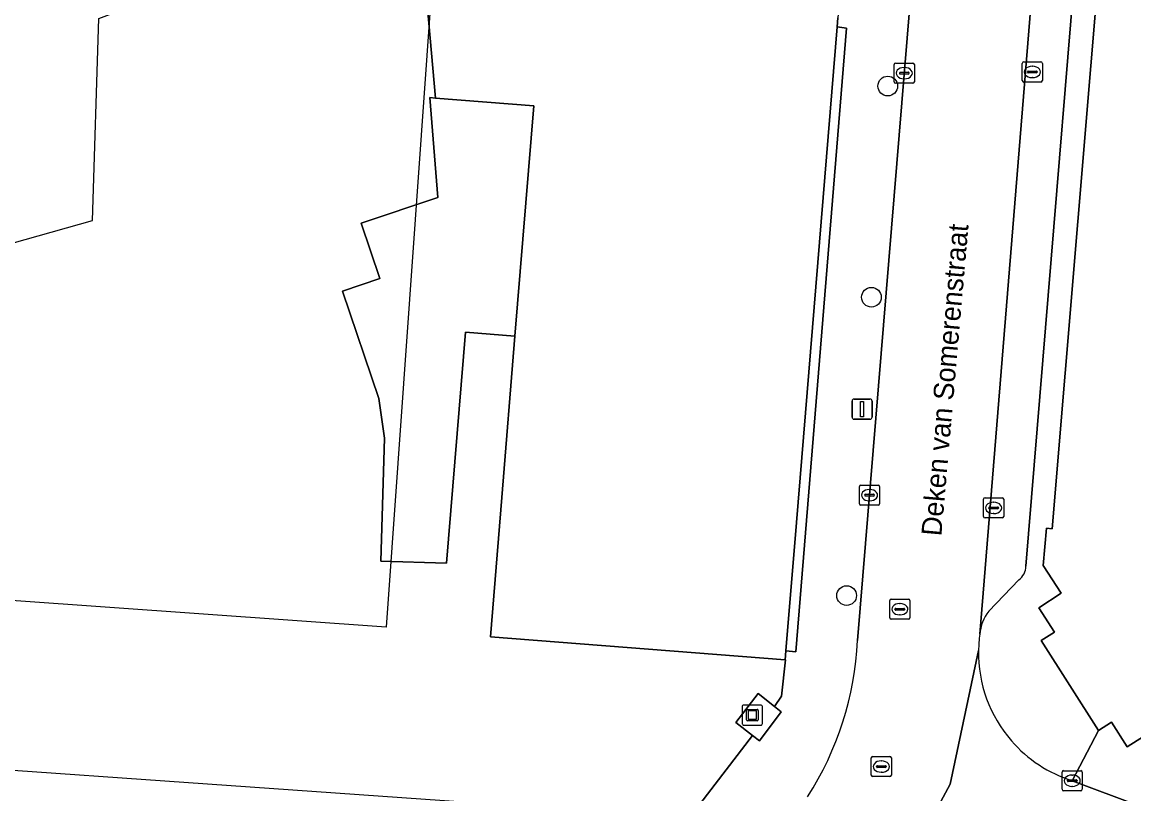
# Model space of a CAD drawing. Extents: x 160663 to 161506, y 382245 to 383291.
# Drawn here: x 161103.1 to 161158.3, y 382875.8 to 382914.1 of the extents above; entities that cross this region are included whole.
import ezdxf

# ---------------------------------------------------------------- set-up
doc = ezdxf.new("R2010")
doc.units = 0
for name, color, linetype in [('IMGEO_Boom', 7, 'Continuous'), ('IMGEO_Erf', 7, 'Continuous'), ('IMGEO_Grasland_overig', 7, 'Continuous'), ('IMGEO_Kolk', 7, 'Continuous'), ('IMGEO_Kunstobject', 7, 'Continuous'), ('IMGEO_Lichtmast', 7, 'Continuous'), ('IMGEO_Openbare_ruimte_label', 7, 'Continuous'), ('IMGEO_Pand', 7, 'Continuous'), ('IMGEO_Pand_vergunning_verleend', 7, 'Continuous'), ('IMGEO_Parkeervlak_open', 7, 'Continuous'), ('IMGEO_Rijbaan_lokaal_open', 7, 'Continuous'), ('IMGEO_Rioolput', 7, 'Continuous'), ('IMGEO_Terreindeel_gesloten', 7, 'Continuous'), ('IMGEO_Voetpad_open', 7, 'Continuous')]:
    doc.layers.add(name, color=color, linetype=linetype)

msp = doc.modelspace()

# ---------------------------------------------------------------- linework, layer by layer
at = {"layer": 'IMGEO_Boom'}
for centre in [(161146.079, 382910.916), (161145.266, 382900.43), (161144.036, 382885.615)]:
    msp.add_circle(centre, 0.489, dxfattribs=at)
at = {"layer": 'IMGEO_Erf'}
msp.add_lwpolyline([(161136.742, 382875.246), (161139.357, 382878.667), (161138.527, 382879.307), (161139.636, 382880.747), (161140.449, 382880.099), (161140.806, 382880.615), (161140.996, 382882.421), (161140.981, 382882.422), (161126.34, 382883.563), (161126.906, 382890.49), (161127.561, 382898.494), (161125.111, 382898.697), (161124.16, 382887.217), (161120.893, 382887.323), (161121.088, 382893.427), (161120.796, 382895.401), (161118.992, 382900.732), (161120.857, 382901.363), (161119.93, 382904.104), (161123.724, 382905.387), (161123.332, 382910.343), (161123.613, 382910.32), (161122.092, 382927.458)], dxfattribs=at)
at = {"layer": 'IMGEO_Grasland_overig'}
msp.add_lwpolyline([(161128.496, 382909.929), (161123.613, 382910.32), (161123.332, 382910.343), (161123.724, 382905.387), (161119.93, 382904.104), (161120.857, 382901.363), (161118.992, 382900.732), (161120.796, 382895.401), (161121.088, 382893.427), (161120.893, 382887.323), (161124.16, 382887.217), (161125.111, 382898.697), (161127.561, 382898.494)], close=True, dxfattribs=at)
at = {"layer": 'IMGEO_Kolk'}
for p, q in [((161146.473, 382912.058), (161147.325, 382912.058)), ((161152.833, 382912.118), (161153.685, 382912.118)), ((161146.398, 382911.132), (161146.398, 382911.984)), ((161146.657, 382911.552), (161146.657, 382911.564)), ((161147.095, 382911.515), (161146.697, 382911.515)), ((161146.7, 382911.601), (161147.098, 382911.601)), ((161146.886, 382911.838), (161146.911, 382911.838)), ((161147.141, 382911.564), (161147.141, 382911.552)), ((161147.399, 382911.984), (161147.399, 382911.132)), ((161152.758, 382911.192), (161152.758, 382912.044)), ((161153.017, 382911.612), (161153.017, 382911.624)), ((161153.455, 382911.575), (161153.057, 382911.575)), ((161153.06, 382911.661), (161153.458, 382911.661)), ((161153.246, 382911.898), (161153.271, 382911.898)), ((161153.501, 382911.624), (161153.501, 382911.612)), ((161153.759, 382912.044), (161153.759, 382911.192)), ((161147.325, 382911.058), (161146.473, 382911.058)), ((161146.909, 382911.278), (161146.884, 382911.278)), ((161153.685, 382911.118), (161152.833, 382911.118)), ((161153.269, 382911.338), (161153.244, 382911.338)), ((161144.747, 382891.1), (161145.599, 382891.1)), ((161144.672, 382890.174), (161144.672, 382891.026)), ((161144.931, 382890.594), (161144.931, 382890.606)), ((161145.369, 382890.557), (161144.971, 382890.557)), ((161144.974, 382890.643), (161145.372, 382890.643)), ((161145.16, 382890.88), (161145.185, 382890.88)), ((161145.415, 382890.606), (161145.415, 382890.594)), ((161145.673, 382891.026), (161145.673, 382890.174)), ((161145.599, 382890.1), (161144.747, 382890.1)), ((161145.183, 382890.32), (161145.158, 382890.32)), ((161150.835, 382889.541), (161150.835, 382890.393)), ((161150.91, 382890.467), (161151.762, 382890.467)), ((161151.094, 382889.961), (161151.094, 382889.973)), ((161151.137, 382890.01), (161151.535, 382890.01)), ((161151.323, 382890.247), (161151.348, 382890.247)), ((161151.578, 382889.973), (161151.578, 382889.961)), ((161151.836, 382890.393), (161151.836, 382889.541)), ((161151.762, 382889.467), (161150.91, 382889.467)), ((161151.532, 382889.924), (161151.134, 382889.924)), ((161151.346, 382889.687), (161151.321, 382889.687)), ((161154.738, 382875.991), (161154.738, 382876.843)), ((161154.813, 382876.917), (161155.665, 382876.917)), ((161155.739, 382876.843), (161155.739, 382875.991)), ((161154.997, 382876.411), (161154.997, 382876.423)), ((161155.435, 382876.374), (161155.037, 382876.374)), ((161155.04, 382876.46), (161155.438, 382876.46)), ((161155.226, 382876.697), (161155.251, 382876.697)), ((161155.481, 382876.423), (161155.481, 382876.411)), ((161155.665, 382875.917), (161154.813, 382875.917)), ((161155.249, 382876.137), (161155.224, 382876.137))]:
    msp.add_line(p, q, dxfattribs=at)
for points in [[(161146.473, 382912.058), (161147.325, 382912.058)], [(161152.833, 382912.118), (161153.685, 382912.118)], [(161146.398, 382911.132), (161146.398, 382911.984)], [(161147.399, 382911.984), (161147.399, 382911.132)], [(161152.758, 382911.192), (161152.758, 382912.044)], [(161153.759, 382912.044), (161153.759, 382911.192)], [(161147.325, 382911.058), (161146.473, 382911.058)], [(161153.685, 382911.118), (161152.833, 382911.118)], [(161144.747, 382891.1), (161145.599, 382891.1)], [(161144.672, 382890.174), (161144.672, 382891.026)], [(161145.673, 382891.026), (161145.673, 382890.174)], [(161145.599, 382890.1), (161144.747, 382890.1)], [(161150.835, 382889.541), (161150.835, 382890.393)], [(161150.91, 382890.467), (161151.762, 382890.467)], [(161151.836, 382890.393), (161151.836, 382889.541)], [(161151.762, 382889.467), (161150.91, 382889.467)], [(161154.738, 382875.991), (161154.738, 382876.843)], [(161154.813, 382876.917), (161155.665, 382876.917)], [(161155.739, 382876.843), (161155.739, 382875.991)], [(161155.665, 382875.917), (161154.813, 382875.917)]]:
    msp.add_lwpolyline(points, dxfattribs=at)
for centre, radius, start, end in [((161146.475, 382911.982), 0.0765, 91.552, 178.448), ((161146.475, 382911.982), 0.0765, 91.552, 178.448), ((161147.323, 382911.982), 0.0765, 1.552, 88.448), ((161147.323, 382911.982), 0.0765, 1.552, 88.448), ((161152.835, 382912.042), 0.0765, 91.552, 178.448), ((161152.835, 382912.042), 0.0765, 91.552, 178.448), ((161153.683, 382912.042), 0.0765, 1.552, 88.448), ((161153.683, 382912.042), 0.0765, 1.552, 88.448), ((161146.697, 382911.561), 0.0403, 85.8775, 175.7526), ((161146.694, 382911.551), 0.0366, 178.938, 274.7102), ((161147.098, 382911.558), 0.043, 264.8664, 352.4533), ((161147.102, 382911.563), 0.0386, 1.7309, 96.639), ((161153.057, 382911.621), 0.0403, 85.8775, 175.7526), ((161153.054, 382911.611), 0.0366, 178.938, 274.7102), ((161153.458, 382911.618), 0.043, 264.8664, 352.4533), ((161153.462, 382911.623), 0.0386, 1.7309, 96.639), ((161146.475, 382911.134), 0.0765, 181.552, 268.448), ((161146.475, 382911.134), 0.0765, 181.552, 268.448), ((161147.323, 382911.134), 0.0765, 271.552, 358.448), ((161147.323, 382911.134), 0.0765, 271.552, 358.448), ((161152.835, 382911.194), 0.0765, 181.552, 268.448), ((161152.835, 382911.194), 0.0765, 181.552, 268.448), ((161153.683, 382911.194), 0.0765, 271.552, 358.448), ((161153.683, 382911.194), 0.0765, 271.552, 358.448), ((161144.749, 382891.024), 0.0765, 91.552, 178.448), ((161144.749, 382891.024), 0.0765, 91.552, 178.448), ((161145.597, 382891.024), 0.0765, 1.552, 88.448), ((161145.597, 382891.024), 0.0765, 1.552, 88.448), ((161144.971, 382890.603), 0.0403, 85.8775, 175.7526), ((161144.968, 382890.593), 0.0366, 178.938, 274.7102), ((161145.372, 382890.6), 0.043, 264.8664, 352.4533), ((161145.376, 382890.605), 0.0386, 1.7309, 96.639), ((161144.749, 382890.176), 0.0765, 181.552, 268.448), ((161144.749, 382890.176), 0.0765, 181.552, 268.448), ((161145.597, 382890.176), 0.0765, 271.552, 358.448), ((161145.597, 382890.176), 0.0765, 271.552, 358.448), ((161150.912, 382890.391), 0.0765, 91.552, 178.448), ((161150.912, 382890.391), 0.0765, 91.552, 178.448), ((161151.134, 382889.97), 0.0403, 85.8775, 175.7526), ((161151.539, 382889.972), 0.0386, 1.7309, 96.639), ((161151.76, 382890.391), 0.0765, 1.552, 88.448), ((161151.76, 382890.391), 0.0765, 1.552, 88.448), ((161150.912, 382889.543), 0.0765, 181.552, 268.448), ((161150.912, 382889.543), 0.0765, 181.552, 268.448), ((161151.131, 382889.96), 0.0366, 178.938, 274.7102), ((161151.535, 382889.967), 0.043, 264.8664, 352.4533), ((161151.76, 382889.543), 0.0765, 271.552, 358.448), ((161151.76, 382889.543), 0.0765, 271.552, 358.448), ((161154.815, 382876.841), 0.0765, 91.552, 178.448), ((161154.815, 382876.841), 0.0765, 91.552, 178.448), ((161155.663, 382876.841), 0.0765, 1.552, 88.448), ((161155.663, 382876.841), 0.0765, 1.552, 88.448), ((161155.037, 382876.42), 0.0403, 85.8775, 175.7526), ((161155.034, 382876.41), 0.0366, 178.938, 274.7102), ((161155.438, 382876.417), 0.043, 264.8664, 352.4533), ((161155.442, 382876.422), 0.0386, 1.7309, 96.639), ((161154.815, 382875.993), 0.0765, 181.552, 268.448), ((161154.815, 382875.993), 0.0765, 181.552, 268.448), ((161155.663, 382875.993), 0.0765, 271.552, 358.448), ((161155.663, 382875.993), 0.0765, 271.552, 358.448)]:
    msp.add_arc(centre, radius, start, end, dxfattribs=at)
for centre, major_axis, ratio, start_param, end_param in [((161146.885, 382911.558), (-0.387, 0.002), 0.722429, 4.712389, 7.853982), ((161146.91, 382911.558), (-0.39, 0.002), 0.717154, 1.570796, 4.712389), ((161153.245, 382911.618), (-0.387, 0.002), 0.722429, 4.712389, 7.853982), ((161153.27, 382911.618), (-0.39, 0.002), 0.717154, 1.570796, 4.712389), ((161145.159, 382890.6), (-0.387, 0.002), 0.722429, 4.712389, 7.853982), ((161145.184, 382890.6), (-0.39, 0.002), 0.717154, 1.570796, 4.712389), ((161151.322, 382889.967), (-0.387, 0.002), 0.722429, 4.712389, 7.853982), ((161151.347, 382889.967), (-0.39, 0.002), 0.717154, 1.570796, 4.712389), ((161155.225, 382876.417), (-0.387, 0.002), 0.722429, 4.712389, 7.853982), ((161155.25, 382876.417), (-0.39, 0.002), 0.717154, 1.570796, 4.712389)]:
    msp.add_ellipse(centre, major_axis=major_axis, ratio=ratio, start_param=start_param, end_param=end_param, dxfattribs=at)
at = {"layer": 'IMGEO_Kunstobject'}
for p, q in [((161138.851, 382880.091), (161138.851, 382879.25)), ((161138.851, 382880.091), (161138.851, 382879.25)), ((161139.767, 382880.175), (161138.926, 382880.175)), ((161139.767, 382880.175), (161138.926, 382880.175)), ((161139.851, 382879.259), (161139.851, 382880.1)), ((161139.851, 382879.259), (161139.851, 382880.1)), ((161139.065, 382879.439), (161139.065, 382879.913)), ((161139.115, 382879.963), (161139.589, 382879.963)), ((161139.145, 382879.863), (161139.145, 382879.489)), ((161139.539, 382879.883), (161139.165, 382879.883)), ((161139.559, 382879.489), (161139.559, 382879.863)), ((161139.639, 382879.913), (161139.639, 382879.439)), ((161138.935, 382879.175), (161139.776, 382879.175)), ((161138.935, 382879.175), (161139.776, 382879.175)), ((161139.589, 382879.389), (161139.115, 382879.389)), ((161139.165, 382879.469), (161139.539, 382879.469))]:
    msp.add_line(p, q, dxfattribs=at)
for centre, radius, start, end in [((161138.929, 382880.097), 0.0779, 92.4484, 184.2845), ((161138.929, 382880.097), 0.0779, 92.4484, 184.2845), ((161139.773, 382880.097), 0.0779, 2.4484, 94.2845), ((161139.773, 382880.097), 0.0779, 2.4484, 94.2845), ((161139.115, 382879.913), 0.05, 90, 180), ((161139.165, 382879.863), 0.02, 90, 180), ((161139.165, 382879.489), 0.02, 180, 270), ((161139.539, 382879.863), 0.02, 360, 90), ((161139.539, 382879.489), 0.02, 270, 0), ((161139.589, 382879.913), 0.05, 360, 90), ((161138.929, 382879.253), 0.0779, 182.4484, 274.2845), ((161138.929, 382879.253), 0.0779, 182.4484, 274.2845), ((161139.115, 382879.439), 0.05, 180, 270), ((161139.589, 382879.439), 0.05, 270, 0), ((161139.773, 382879.253), 0.0779, 272.4484, 4.2845), ((161139.773, 382879.253), 0.0779, 272.4484, 4.2845)]:
    msp.add_arc(centre, radius, start, end, dxfattribs=at)
at = {"layer": 'IMGEO_Lichtmast'}
for p, q in [((161144.306, 382894.472), (161144.306, 382895.272)), ((161144.306, 382895.272), (161144.306, 382894.472)), ((161144.406, 382895.372), (161145.196, 382895.372)), ((161145.196, 382895.372), (161144.406, 382895.372)), ((161145.296, 382895.272), (161145.296, 382894.472)), ((161145.296, 382894.472), (161145.296, 382895.272)), ((161145.196, 382894.372), (161144.406, 382894.372)), ((161144.406, 382894.372), (161145.196, 382894.372))]:
    msp.add_line(p, q, dxfattribs=at)
msp.add_lwpolyline([(161144.726, 382895.247), (161144.876, 382895.247), (161144.876, 382894.497), (161144.726, 382894.497), (161144.726, 382895.247)], dxfattribs=at)
for centre, start, end in [((161144.406, 382895.272), 90, 180), ((161144.406, 382895.272), 90, 180), ((161145.196, 382895.272), 0, 90), ((161145.196, 382895.272), 360, 90), ((161144.406, 382894.472), 180, 270), ((161144.406, 382894.472), 180, 270), ((161145.196, 382894.472), 270, 0), ((161145.196, 382894.472), 270, 0)]:
    msp.add_arc(centre, 0.1, start, end, dxfattribs=at)
at = {"layer": 'IMGEO_Pand'}
for points in [[(161158.706, 382942.472), (161154.24, 382888.931), (161153.961, 382888.956), (161153.791, 382887.103), (161154.696, 382885.725), (161153.579, 382885.003), (161154.356, 382883.802), (161153.695, 382883.381), (161156.544, 382878.905), (161157.194, 382879.319), (161157.976, 382878.107), (161159.091, 382878.805)], [(161122.092, 382927.458), (161123.613, 382910.32), (161128.496, 382909.929), (161127.561, 382898.494), (161126.906, 382890.49), (161126.34, 382883.563), (161140.981, 382882.422), (161141.018, 382882.863), (161141.542, 382889.244), (161143.563, 382913.86), (161143.599, 382914.302)]]:
    msp.add_lwpolyline(points, dxfattribs=at)
at = {"layer": 'IMGEO_Pand_vergunning_verleend'}
for points in [[(161079.505, 382887.005), (161089.074, 382899.3), (161106.587, 382904.245), (161106.898, 382914.268), (161123.765, 382920.591), (161121.167, 382884.044)], [(161056.082, 382855.064), (161060.29, 382860.428), (161074.85, 382878.894), (161137.947, 382874.451), (161146.752, 382866.872), (161124.102, 382803.494), (161122.529, 382800.578), (161111.719, 382780.544), (161105.267, 382769.061), (161092.363, 382746.932), (161075.369, 382777.41), (161071.58, 382785.44), (161085.588, 382803.94), (161084.359, 382804.87), (161070.671, 382815.235), (161068.803, 382816.304), (161083.669, 382834.92)]]:
    msp.add_lwpolyline(points, close=True, dxfattribs=at)
at = {"layer": 'IMGEO_Parkeervlak_open'}
for points in [[(161154.879, 382932.723), (161153.976, 382924.691), (161150.65, 382883.694)], [(161152.939, 382887.079), (161156.564, 382931.029)], [(161151.092, 382884.839), (161152.587, 382886.389)]]:
    msp.add_lwpolyline(points, dxfattribs=at)
for centre, radius, start, end in [((161152.068, 382887.089), 0.872, 306.5873, 359.3563), ((161152.852, 382883.502), 2.21, 142.7708, 175.0134)]:
    msp.add_arc(centre, radius, start, end, dxfattribs=at)
at = {"layer": 'IMGEO_Rijbaan_lokaal_open'}
for points in [[(161150.65, 382883.694), (161153.976, 382924.691), (161154.879, 382932.723)], [(161148.476, 382930.729), (161148.387, 382929.642), (161147.822, 382922.75), (161144.568, 382883.376)], [(161150.587, 382882.883), (161149.184, 382876.244), (161146.926, 382872.051)], [(161146.926, 382872.051), (161149.184, 382876.244), (161150.587, 382882.883)], [(161151.287, 382872.675), (161152.756, 382872.139), (161160.162, 382869.37), (161165.985, 382867.194), (161183.95, 382860.495), (161190.071, 382858.208), (161196.311, 382855.883), (161198.012, 382860.405), (161190.717, 382863.193), (161184.378, 382865.555), (161176.049, 382868.656), (161155.239, 382876.417)]]:
    msp.add_lwpolyline(points, dxfattribs=at)
for centre, radius, start, end in [((161128.941, 382884.088), 15.643, 327.239, 357.3918), ((161157.209, 382882.777), 6.623, 172.037, 179.0791), ((161157.252, 382882.772), 6.666, 179.0436, 220.9575), ((161157.251, 382882.771), 6.665, 220.9571, 252.4277)]:
    msp.add_arc(centre, radius, start, end, dxfattribs=at)
at = {"layer": 'IMGEO_Rioolput'}
for p, q in [((161146.178, 382884.509), (161146.178, 382885.361)), ((161146.253, 382885.435), (161147.105, 382885.435)), ((161146.666, 382885.215), (161146.691, 382885.215)), ((161147.179, 382885.361), (161147.179, 382884.509)), ((161146.437, 382884.929), (161146.437, 382884.941)), ((161146.875, 382884.892), (161146.477, 382884.892)), ((161146.48, 382884.978), (161146.878, 382884.978)), ((161146.689, 382884.655), (161146.664, 382884.655)), ((161146.921, 382884.941), (161146.921, 382884.929)), ((161147.105, 382884.435), (161146.253, 382884.435)), ((161145.259, 382876.695), (161145.259, 382877.547)), ((161145.334, 382877.621), (161146.186, 382877.621)), ((161145.747, 382877.401), (161145.772, 382877.401)), ((161146.26, 382877.547), (161146.26, 382876.695)), ((161145.518, 382877.115), (161145.518, 382877.127)), ((161145.956, 382877.078), (161145.558, 382877.078)), ((161145.561, 382877.164), (161145.959, 382877.164)), ((161145.77, 382876.841), (161145.745, 382876.841)), ((161146.002, 382877.127), (161146.002, 382877.115)), ((161146.186, 382876.621), (161145.334, 382876.621))]:
    msp.add_line(p, q, dxfattribs=at)
for points in [[(161146.178, 382884.509), (161146.178, 382885.361)], [(161146.253, 382885.435), (161147.105, 382885.435)], [(161147.179, 382885.361), (161147.179, 382884.509)], [(161147.105, 382884.435), (161146.253, 382884.435)], [(161145.259, 382876.695), (161145.259, 382877.547)], [(161145.334, 382877.621), (161146.186, 382877.621)], [(161146.26, 382877.547), (161146.26, 382876.695)], [(161146.186, 382876.621), (161145.334, 382876.621)]]:
    msp.add_lwpolyline(points, dxfattribs=at)
for centre, radius, start, end in [((161146.255, 382885.359), 0.0765, 91.552, 178.448), ((161146.255, 382885.359), 0.0765, 91.552, 178.448), ((161147.103, 382885.359), 0.0765, 1.552, 88.448), ((161147.103, 382885.359), 0.0765, 1.552, 88.448), ((161146.255, 382884.511), 0.0765, 181.552, 268.448), ((161146.255, 382884.511), 0.0765, 181.552, 268.448), ((161146.477, 382884.938), 0.0403, 85.8775, 175.7526), ((161146.474, 382884.928), 0.0366, 178.938, 274.7102), ((161146.878, 382884.935), 0.043, 264.8664, 352.4533), ((161146.882, 382884.94), 0.0386, 1.7309, 96.639), ((161147.103, 382884.511), 0.0765, 271.552, 358.448), ((161147.103, 382884.511), 0.0765, 271.552, 358.448), ((161145.336, 382877.545), 0.0765, 91.552, 178.448), ((161145.336, 382877.545), 0.0765, 91.552, 178.448), ((161146.184, 382877.545), 0.0765, 1.552, 88.448), ((161146.184, 382877.545), 0.0765, 1.552, 88.448), ((161145.558, 382877.124), 0.0403, 85.8775, 175.7526), ((161145.555, 382877.114), 0.0366, 178.938, 274.7102), ((161145.959, 382877.121), 0.043, 264.8664, 352.4533), ((161145.963, 382877.126), 0.0386, 1.7309, 96.639), ((161145.336, 382876.697), 0.0765, 181.552, 268.448), ((161145.336, 382876.697), 0.0765, 181.552, 268.448), ((161146.184, 382876.697), 0.0765, 271.552, 358.448), ((161146.184, 382876.697), 0.0765, 271.552, 358.448)]:
    msp.add_arc(centre, radius, start, end, dxfattribs=at)
for centre, major_axis, ratio, start_param, end_param in [((161146.665, 382884.935), (-0.387, 0.002), 0.722429, 4.712389, 7.853982), ((161146.69, 382884.935), (-0.39, 0.002), 0.717154, 1.570796, 4.712389), ((161145.746, 382877.121), (-0.387, 0.002), 0.722429, 4.712389, 7.853982), ((161145.771, 382877.121), (-0.39, 0.002), 0.717154, 1.570796, 4.712389)]:
    msp.add_ellipse(centre, major_axis=major_axis, ratio=ratio, start_param=start_param, end_param=end_param, dxfattribs=at)
at = {"layer": 'IMGEO_Terreindeel_gesloten'}
msp.add_lwpolyline([(161140.784, 382879.832), (161140.449, 382880.099), (161139.636, 382880.747), (161138.527, 382879.307), (161139.357, 382878.667), (161139.714, 382878.392)], close=True, dxfattribs=at)
at = {"layer": 'IMGEO_Voetpad_open'}
for points in [[(161159.988, 382958.892), (161140.009, 382950.063), (161140.962, 382947.214), (161141.221, 382947.303), (161145.362, 382935.353), (161143.599, 382914.302), (161143.563, 382913.86), (161144.031, 382913.8), (161141.51, 382882.824), (161141.018, 382882.863), (161140.981, 382882.422), (161140.996, 382882.421), (161140.806, 382880.615), (161140.449, 382880.099), (161140.784, 382879.832), (161139.714, 382878.392), (161139.357, 382878.667), (161136.742, 382875.246), (161118.078, 382850.867), (161121.308, 382848.368), (161133.417, 382864.187)], [(161155.239, 382876.417), (161156.544, 382878.905), (161153.695, 382883.381), (161154.356, 382883.802), (161153.579, 382885.003), (161154.696, 382885.725), (161153.791, 382887.103), (161153.961, 382888.956), (161154.24, 382888.931), (161158.706, 382942.472)], [(161156.564, 382931.029), (161152.939, 382887.079)], [(161144.568, 382883.376), (161147.822, 382922.75)], [(161152.587, 382886.389), (161151.092, 382884.839)], [(161195.266, 382865.7), (161191.219, 382866.746), (161185.655, 382868.227), (161184.155, 382868.555), (161181.053, 382869.703), (161176.4, 382871.522), (161176.2, 382871.592), (161176.093, 382871.345), (161172.363, 382872.748), (161172.491, 382873.088), (161161.946, 382877.055), (161161.828, 382876.726), (161159.974, 382877.429), (161159.091, 382878.805), (161157.976, 382878.107), (161157.194, 382879.319), (161156.544, 382878.905), (161155.239, 382876.417), (161176.049, 382868.656), (161176.437, 382869.676), (161184.763, 382866.577), (161184.378, 382865.555), (161190.717, 382863.193)]]:
    msp.add_lwpolyline(points, dxfattribs=at)
msp.add_lwpolyline([(161144.031, 382913.8), (161143.563, 382913.86), (161141.542, 382889.244), (161141.018, 382882.863), (161141.51, 382882.824)], close=True, dxfattribs=at)
for centre, radius, start, end in [((161152.068, 382887.089), 0.872, 306.5873, 359.3563), ((161152.852, 382883.502), 2.21, 142.7708, 175.0134), ((161128.941, 382884.088), 15.643, 327.239, 357.3918), ((161157.209, 382882.777), 6.623, 172.037, 179.0791), ((161157.252, 382882.772), 6.666, 179.0436, 220.9575), ((161157.251, 382882.771), 6.665, 220.9571, 252.4277)]:
    msp.add_arc(centre, radius, start, end, dxfattribs=at)

# ---------------------------------------------------------------- texts
at = {"layer": 'IMGEO_Openbare_ruimte_label'}
msp.add_text('Deken van Somerenstraat', height=1, rotation=85.0079, dxfattribs=at).set_placement((161148.738, 382888.54))

doc.saveas('drawing.dxf')
